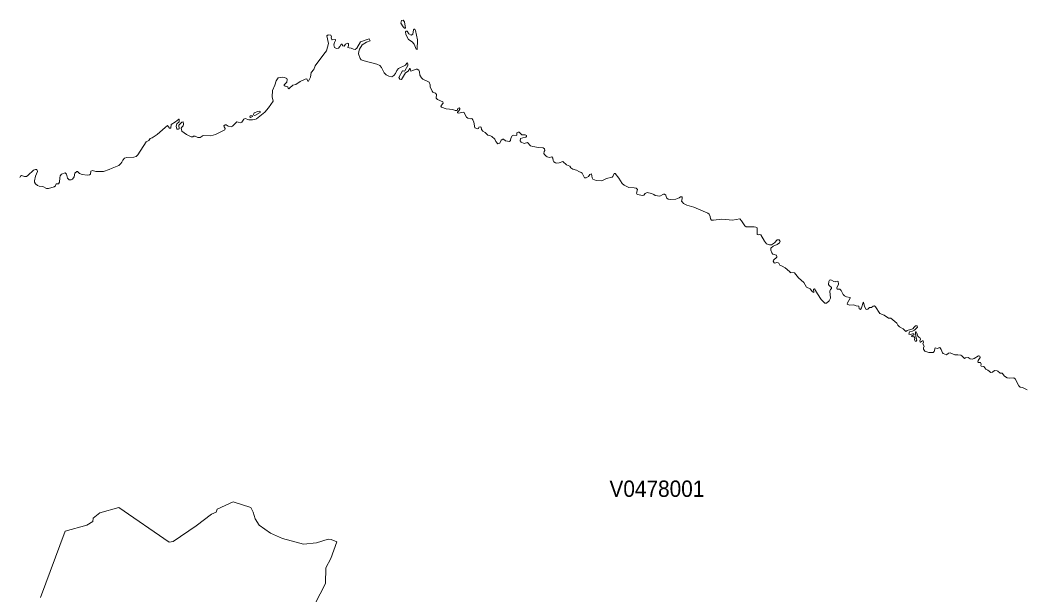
# Model space of a CAD drawing. Extents: x 369010 to 735936, y 6377141 to 6616555.
# Drawn here: x 451203 to 457328, y 6501829 to 6505343 of the extents above; entities that cross this region are included whole.
import ezdxf
from ezdxf.enums import TextEntityAlignment as Align

# ---------------------------------------------------------------- set-up
doc = ezdxf.new("R2010")
doc.units = 0
doc.header["$LTSCALE"] = 40
doc.layers.add('3', color=7, linetype='Continuous', lineweight=13)
doc.layers.add('4', color=7, linetype='Continuous')

msp = doc.modelspace()

# ---------------------------------------------------------------- linework, layer by layer
at = {"layer": '3'}
for points in [[(453550.31, 6505332.27), (453543.36, 6505343.2), (453532.44, 6505340.05), (453527.97, 6505324.66), (453542.04, 6505302.32), (453550.97, 6505294.21), (453555.94, 6505294.37)], [(453617.01, 6505279.81), (453613.37, 6505287.09), (453609.23, 6505287.26), (453605.42, 6505282.46), (453600.95, 6505256.14), (453591.02, 6505251.67), (453577.95, 6505258.46), (453567.36, 6505275.67), (453561.23, 6505276), (453557.43, 6505270.87), (453559.25, 6505255.48), (453575.63, 6505224.86), (453596.98, 6505209.64), (453609.23, 6505195.9), (453621.48, 6505164.45), (453628.43, 6505162.96), (453631.08, 6505222.55)], [(452619.52, 6504759.8), (452608.1, 6504758.64), (452606.28, 6504751.19), (452609.25, 6504747.55), (452621.83, 6504753.84)], [(452666.02, 6504785.95), (452654.6, 6504784.95), (452633.25, 6504775.19), (452628.62, 6504766.09), (452631.27, 6504760.79), (452636.07, 6504759.63), (452668.34, 6504777.17), (452669, 6504783.46)]]:
    msp.add_lwpolyline(points, close=True, dxfattribs=at)
for points in [[(453269.28, 6505136.48), (453270.94, 6505150.55), (453276.4, 6505165.28), (453292.12, 6505190.93), (453319.27, 6505208.48), (453340.95, 6505216.75), (453335.32, 6505227.35), (453281.53, 6505210.13), (453259.35, 6505171.9), (453250.09, 6505163.63), (453239.82, 6505164.62), (453225.76, 6505171.74), (453212.35, 6505172.89), (453205.07, 6505176.2), (453209.54, 6505187.29), (453208.54, 6505198.88), (453204.74, 6505201.03), (453189.68, 6505195.07), (453182.89, 6505184.48), (453173.95, 6505185.8), (453168.16, 6505195.9), (453164.02, 6505195.4), (453156.41, 6505181), (453148.3, 6505171.9), (453134.9, 6505168.43), (453123.97, 6505174.55), (453119.83, 6505190.93), (453122.65, 6505205.66), (453128.77, 6505217.75), (453129.1, 6505224.86), (453109.9, 6505222.88), (453107.09, 6505224.86), (453103.45, 6505233.8), (453105.44, 6505240.75), (453101.3, 6505250.02), (453084.91, 6505253.66), (453076.97, 6505246.21), (453086.9, 6505199.87), (453073.99, 6505155.52), (453058.1, 6505133.84), (453004.48, 6505062.5), (452997.2, 6505040.49), (452980.98, 6505023.44), (452976.18, 6504994.98), (452963.93, 6504968.66), (452959.79, 6504969.32), (452953.34, 6504983.72), (452944.73, 6504982.23), (452913.95, 6504968.33), (452887.8, 6504949.79), (452868.6, 6504944.33), (452848.74, 6504927.78), (452843.44, 6504923.48), (452840.13, 6504925.13), (452838.81, 6504934.73), (452822.42, 6504939.2), (452815.47, 6504943.67), (452816.47, 6504947.64), (452831.36, 6504963.53), (452834.67, 6504980.58), (452831.36, 6504986.37), (452817.96, 6504992.16), (452804.55, 6504994.32), (452779.39, 6504989.35), (452767.15, 6504970.65), (452759.37, 6504945), (452744.31, 6504913.05), (452742.15, 6504874.66), (452748.28, 6504846.85), (452719.48, 6504805.81), (452698.3, 6504780.15), (452646.99, 6504739.6), (452637.39, 6504734.47), (452621.5, 6504732.49), (452600.32, 6504734.14), (452577.48, 6504741.43), (452569.53, 6504736.96), (452557.78, 6504718.09), (452548.51, 6504715.28), (452535.61, 6504719.74), (452527.33, 6504720.08), (452501.18, 6504695.42), (452492.08, 6504690.62), (452473.21, 6504694.09), (452462.12, 6504702.37), (452455, 6504702.7), (452447.72, 6504697.57), (452448.88, 6504689.95), (452456, 6504680.35), (452453.68, 6504672.58), (452395.42, 6504642.62), (452367.29, 6504635.17), (452320.28, 6504637.82), (452303.24, 6504625.57), (452289.17, 6504625.24), (452272.62, 6504633.52), (452262.69, 6504633.02), (452257.56, 6504630.04), (452246.97, 6504630.04), (452218.83, 6504643.78)], [(454236.99, 6504653.05), (454236.99, 6504640.3), (454232.52, 6504637.49), (454216.13, 6504639.97), (454207.86, 6504634.51), (454200.74, 6504620.44), (454198.92, 6504606.54), (454192.47, 6504600.08), (454166.81, 6504605.38), (454155.72, 6504614.98), (454151.42, 6504614.98), (454141.49, 6504609.19), (454133.55, 6504589.99), (454121.46, 6504587.18), (454108.89, 6504599.92), (454102.6, 6504614.65), (454084.56, 6504630.37), (454071.48, 6504637.49), (454060.23, 6504639.64), (454042.68, 6504655.69), (454029.28, 6504663.31), (454021.5, 6504674.89), (454018.36, 6504688.96), (454015.71, 6504691.28), (454005.28, 6504688.96), (454002.3, 6504680.35), (453997.5, 6504678.7), (453979.3, 6504683.66), (453973.17, 6504719.74), (453968.37, 6504732.49), (453961.09, 6504741.76), (453952.32, 6504740.1), (453936.76, 6504743.74), (453930.31, 6504749.2), (453912.43, 6504779.49), (453878.5, 6504773.2), (453874.86, 6504775.35), (453874.37, 6504780.82), (453883.3, 6504789.09), (453888.43, 6504797.86), (453887.77, 6504802.66), (453883.97, 6504806.14), (453876.19, 6504802.66), (453872.05, 6504791.08), (453859.97, 6504790.75), (453846.4, 6504797.2), (453805.85, 6504800.01), (453777.55, 6504810.27), (453773.08, 6504817.06), (453773.74, 6504820.87), (453787.81, 6504834.6), (453784.66, 6504843.54), (453753.22, 6504858.27), (453743.95, 6504865.06), (453745.27, 6504888.06), (453740.81, 6504897), (453724.42, 6504902.79), (453719.12, 6504908.58), (453708.2, 6504934.07), (453706.55, 6504947.97), (453700.42, 6504963.04), (453663.35, 6504982.73), (453654.08, 6504990.18), (453645.14, 6505006.56), (453642.83, 6505025.76), (453637.7, 6505037.84), (453628.76, 6505042.64), (453621.48, 6505042.31), (453590.03, 6505031.72), (453585.56, 6505046.45), (453582.75, 6505046.78), (453573.48, 6505031.39), (453557.43, 6505020.96), (453531.44, 6504979.92), (453521.51, 6504982.73), (453516.05, 6504991.17), (453538.23, 6505032.38), (453543.03, 6505033.71), (453548.82, 6505031.72), (453552.96, 6505033.37), (453570.5, 6505064.82), (453571.83, 6505073.92), (453569.67, 6505082.03), (453564.21, 6505080.38), (453557.76, 6505067.63), (453513.9, 6505046.45), (453504.63, 6505034.7), (453495.36, 6505015.5), (453485.76, 6505004.91), (453473.85, 6504996.96), (453454.32, 6504999.45), (453438.6, 6505009.05), (453427.51, 6505021.29), (453409.8, 6505053.23), (453400.53, 6505065.32), (453381.33, 6505073.1), (453304.54, 6505093.62), (453286, 6505100.9), (453279.21, 6505108.84), (453269.28, 6505136.48)], [(452218.83, 6504643.78), (452190.03, 6504663.64), (452187.05, 6504682.84), (452190.36, 6504688.96), (452199.96, 6504697.57), (452201.12, 6504706.83), (452199.3, 6504720.08), (452191.19, 6504718.09), (452172.99, 6504700.21), (452173.98, 6504679.03), (452169.51, 6504675.55), (452160.74, 6504675.39), (452156.93, 6504694.09), (452159.58, 6504709.15), (452173.98, 6504720.9), (452175.3, 6504736.63), (452171.99, 6504737.62), (452151.31, 6504720.41), (452126.64, 6504704.68), (452123.67, 6504681.68), (452115.39, 6504681.35), (452102.81, 6504697.9), (452089.41, 6504686.48), (452040.42, 6504644.44), (452008.81, 6504623.59), (451997.88, 6504618.79), (451989.94, 6504607.37), (451973.22, 6504599.26), (451921.09, 6504518.33), (451911.16, 6504510.05), (451897.42, 6504505.25), (451855.22, 6504503.6), (451841.15, 6504498.13), (451830.23, 6504487.71), (451823.44, 6504475.46), (451818.64, 6504465.86), (451806.56, 6504454.94), (451765.85, 6504438.72), (451747.64, 6504428.79), (451712.39, 6504418.2), (451665.05, 6504416.87), (451645.19, 6504423.99), (451634.93, 6504419.52), (451632.12, 6504400.32), (451626, 6504396.35), (451613.25, 6504395.69), (451581.14, 6504399.66), (451566.41, 6504404.79), (451554.33, 6504416.54), (451548.54, 6504416.54), (451537.29, 6504407.93), (451532.82, 6504385.26), (451523.55, 6504370.53), (451515.94, 6504366.56), (451503.69, 6504366.06), (451493.43, 6504377.15), (451487.3, 6504401.15), (451477.7, 6504409.26), (451456.02, 6504401.81), (451448.08, 6504391.88), (451444.77, 6504379.14), (451443.78, 6504353.15), (451436.82, 6504342.56), (451423.75, 6504341.07), (451420.77, 6504337.43), (451419.45, 6504329.49), (451411.5, 6504324.36), (451376.25, 6504313.43), (451363.51, 6504313.43), (451341.49, 6504326.01), (451318.65, 6504328.49), (451309.72, 6504331.8), (451296.64, 6504341.73), (451291.18, 6504351.66), (451291.18, 6504361.26), (451297.3, 6504389.4), (451310.05, 6504416.87), (451304.59, 6504429.45), (451296.31, 6504430.61), (451284.06, 6504424.65), (451250.8, 6504393.2), (451241.2, 6504387.74), (451229.78, 6504387.41), (451212.4, 6504392.54), (451204.79, 6504388.74), (451202.14, 6504380.96)], [(455598.42, 6504128.89), (455554.73, 6504120.45), (455513.19, 6504124.26), (455488.2, 6504126.91), (455436.89, 6504119.13), (455425.47, 6504119.46), (455419.68, 6504128.23), (455417.2, 6504142.3), (455411.4, 6504156.7), (455402.47, 6504162.66), (455317.89, 6504200.23), (455275.69, 6504212.31), (455255.5, 6504221.25), (455247.55, 6504229.02), (455243.25, 6504236.97), (455247.22, 6504251.04), (455245.9, 6504262.95), (455236.63, 6504262.95), (455227.36, 6504256.17), (455208.49, 6504248.55), (455175.73, 6504246.24), (455160.33, 6504247.56), (455149.91, 6504255.84), (455145.77, 6504273.55), (455139.31, 6504278.68), (455132.86, 6504278.01), (455110.19, 6504267.42), (455080.73, 6504269.9), (455073.28, 6504277.02), (455059.21, 6504283.97), (455032.4, 6504288.61), (455020.15, 6504282.81), (455012.87, 6504272.22), (455006.08, 6504270.57), (454971.49, 6504276.36), (454967.02, 6504284.3), (454972.82, 6504306.48), (454965.53, 6504315.09), (454954.28, 6504318.23), (454920.35, 6504319.56), (454892.22, 6504334.62), (454879.64, 6504343.88), (454860.44, 6504376.82), (454836.77, 6504405.95), (454831.31, 6504405.62), (454823.37, 6504386.75), (454818.24, 6504382.94), (454783.98, 6504374.34), (454755.18, 6504361.26), (454720.59, 6504363.08), (454701.06, 6504371.03), (454696.59, 6504377.81), (454692.78, 6504404.13), (454682.85, 6504399), (454675.24, 6504386.75), (454659.85, 6504378.14), (454650.25, 6504379.47), (454636.35, 6504406.28), (454629.73, 6504412.07), (454615.66, 6504417.2), (454601.59, 6504425.81), (454578.09, 6504432.26), (454566.34, 6504440.87), (454560.55, 6504449.48), (454539.69, 6504458.74), (454517.02, 6504477.94), (454495.83, 6504470.33), (454481.77, 6504469.01), (454473.49, 6504470.66), (454462.57, 6504476.45), (454458.1, 6504484.73), (454456.28, 6504498.8), (454450.16, 6504506.24), (454437.08, 6504503.6), (454422.85, 6504506.58), (454415.23, 6504511.04), (454404.97, 6504521.64), (454401.83, 6504528.26), (454403.15, 6504538.85), (454407.29, 6504544.97), (454405.97, 6504555.4), (454397.36, 6504561.52), (454369.22, 6504563.51), (454333.97, 6504570.13), (454320.23, 6504574.93), (454301.37, 6504594.46), (454282.17, 6504589.49), (454262.64, 6504596.11), (454257.18, 6504605.05), (454259.33, 6504618.29), (454272.74, 6504623.75), (454292.6, 6504627.23), (454296.24, 6504632.36), (454295.24, 6504636.5), (454288.13, 6504641.3), (454266.78, 6504641.63), (454266.61, 6504641.63), (454251.05, 6504657.02), (454245.59, 6504658.18), (454236.99, 6504653.05)], [(456402.44, 6503585.38), (456391.52, 6503587.03), (456380.1, 6503576.44), (456371.16, 6503574.95), (456362.55, 6503587.7), (456357.26, 6503601.27), (456354.94, 6503618.32), (456351.13, 6503617.32), (456342.03, 6503583.39), (456335.58, 6503573.96), (456327.8, 6503578.26), (456326.14, 6503594.32), (456308.27, 6503595.48), (456295.69, 6503602.26), (456269.21, 6503600.94), (456255.14, 6503607.06), (456255.8, 6503615.34), (456273.35, 6503642.31), (456273.02, 6503647.77), (456249.68, 6503650.59), (456237.27, 6503656.71), (456229.49, 6503666.64), (456216.75, 6503690.97), (456209.63, 6503698.25), (456193.91, 6503699.25), (456190.43, 6503702.72), (456190.1, 6503707.19), (456201.02, 6503729.37), (456198.54, 6503744.76), (456193.08, 6503747.24), (456184.64, 6503745.92), (456181.16, 6503742.44), (456171.89, 6503744.1), (456158.82, 6503754.03), (456150.71, 6503755.52), (456147.23, 6503753.7), (456142.1, 6503744.1), (456140.78, 6503726.06), (456143.43, 6503721.26), (456159.15, 6503709.18), (456158.49, 6503703.05), (456151.7, 6503696.6), (456148.23, 6503685.18), (456153.03, 6503644.13), (456144.09, 6503626.26), (456128.7, 6503612.19), (456118.44, 6503612.19), (456096.42, 6503634.87), (456072.09, 6503670.12), (456055.05, 6503699.58), (456047.93, 6503698.42), (456049.92, 6503678.72), (456042.97, 6503682.53), (456029.06, 6503700.24), (456005.73, 6503711.33), (455990.34, 6503739.96), (455956.41, 6503767.77), (455932.41, 6503798.22), (455910.4, 6503801.36), (455907.42, 6503797.56), (455901.46, 6503806.16), (455875.48, 6503828.51), (455857.27, 6503839.43), (455843.04, 6503844.39), (455836.09, 6503856.97), (455832.61, 6503859.95), (455824.34, 6503860.94), (455813.41, 6503856.97), (455809.27, 6503858.3), (455803.15, 6503869.22), (455803.48, 6503876.5), (455824, 6503894.54), (455825, 6503898.02), (455822.02, 6503905.13), (455799.68, 6503911.75), (455793.88, 6503920.03), (455787.43, 6503937.08), (455787.1, 6503948.99), (455802.49, 6503961.07), (455827.48, 6503970.67), (455841.88, 6503980.93), (455844.53, 6503989.87), (455838.4, 6504000.79), (455827.48, 6503999.47), (455811.43, 6503982.26), (455791.9, 6503970.01), (455780.48, 6503969.35), (455761.28, 6503976.13), (455749.03, 6503991.2), (455727.02, 6504029.59), (455717.09, 6504032.74), (455712.62, 6504030.25), (455704.18, 6504032.08), (455704.51, 6504072.46), (455696.57, 6504077.59), (455685.31, 6504080.07), (455637.98, 6504079.57), (455629.04, 6504085.86), (455609.84, 6504115.99), (455598.42, 6504128.89)], [(457189.08, 6503185.36), (457174.35, 6503197.94), (457169.55, 6503199.76), (457153.83, 6503200.09), (457142.24, 6503190.49), (457140.42, 6503191.81), (457130.82, 6503188.67), (457114.11, 6503203.07), (457102.03, 6503210.02), (457088.12, 6503226.07), (457072.24, 6503226.73), (457070.58, 6503231.2), (457072.9, 6503240.47), (457068.59, 6503249.08), (457056.51, 6503249.08), (457053.04, 6503254.87), (457054.53, 6503262.98), (457066.44, 6503281.51), (457065.12, 6503289.13), (457055.85, 6503290.45), (457028.87, 6503274.4), (457017.45, 6503270.26), (457005.87, 6503273.24), (456993.79, 6503280.52), (456977.73, 6503279.2), (456970.28, 6503275.06), (456954.56, 6503291.11), (456948.93, 6503293.93), (456930.23, 6503297.57), (456912.36, 6503296.58), (456882.9, 6503308.16), (456872.97, 6503307.5), (456860.39, 6503297.07), (456839.7, 6503304.52), (456836.06, 6503309.65), (456829.11, 6503330.17), (456821, 6503341.43), (456813.39, 6503340.1), (456806.1, 6503335.3), (456791.54, 6503339.44), (456784.92, 6503318.09), (456779.79, 6503311.97), (456752.81, 6503311.64), (456729.15, 6503318.59), (456721.2, 6503331.5), (456720.87, 6503340.43), (456724.01, 6503350.7), (456716.07, 6503365.09), (456721.2, 6503374.36), (456717.89, 6503381.48), (456713.75, 6503381.81), (456702.83, 6503373.7), (456701.01, 6503374.36), (456698.36, 6503382.14), (456702.5, 6503393.56), (456698.36, 6503402.83), (456691.41, 6503405.48), (456685.62, 6503410.61), (456679.49, 6503429.48), (456674.69, 6503437.09), (456672.21, 6503436.59), (456670.89, 6503431.46), (456674.03, 6503408.29), (456679.83, 6503386.61), (456675.19, 6503380.15), (456669.9, 6503379.99), (456665.43, 6503388.1), (456667.08, 6503398.03), (456661.95, 6503409.28), (456654.83, 6503407.13), (456647.88, 6503407.96), (456650.37, 6503415.08), (456659.63, 6503417.23), (456662.94, 6503420.04), (456658.64, 6503424.51), (456653.84, 6503425.34), (456641.43, 6503421.86), (456631.83, 6503423.68), (456634.97, 6503436.76), (456654.17, 6503441.39), (456665.43, 6503448.01), (456682.97, 6503466.55), (456682.47, 6503473.66), (456672.21, 6503473.33), (456662.94, 6503466.88), (456655.17, 6503456.62), (456619.91, 6503446.03), (456611.97, 6503439.07), (456595.58, 6503455.79), (456574.4, 6503467.21), (456564.47, 6503477.8), (456557.85, 6503489.72), (456519.95, 6503520.17), (456506.87, 6503521.33), (456480.06, 6503539.37), (456454.08, 6503549.63), (456427.76, 6503591.17), (456420.15, 6503595.64), (456412.7, 6503594.48), (456402.44, 6503585.38)], [(457352.76, 6503083.74), (457324.63, 6503096.98), (457311.72, 6503099.63), (457302.78, 6503108.23), (457279.45, 6503149.28), (457271.34, 6503156.23), (457245.52, 6503154.41), (457230.46, 6503156.56), (457216.06, 6503165.5), (457200.67, 6503183.87), (457189.08, 6503185.36)], [(452970.22, 6501709.23), (453067.54, 6501899.39), (453069.69, 6501994.89), (453100.8, 6502051.99), (453137.87, 6502154.6), (453101.96, 6502168), (453083.59, 6502169.16), (453013.42, 6502148.14), (452933.81, 6502140.36), (452805.21, 6502173.8), (452732.89, 6502205.9), (452663.54, 6502255.89), (452637.72, 6502294.45), (452626.63, 6502335), (452612.4, 6502363.63), (452504.99, 6502397.39), (452406.02, 6502353.86), (452399.89, 6502335.33), (452372.42, 6502323.25), (452279.07, 6502251.25), (452137.9, 6502156.09), (452114.07, 6502151.62), (451805.57, 6502364.46), (451690.05, 6502330.53), (451648.83, 6502297.59), (451647.51, 6502278.73), (451610.27, 6502256.71), (451477.87, 6502218.32), (451328.09, 6501812.83)], [(451328.09, 6501812.83), (451477.87, 6502218.32), (451610.27, 6502256.71), (451647.51, 6502278.73), (451648.83, 6502297.59), (451690.05, 6502330.53), (451805.57, 6502364.46), (452114.07, 6502151.62), (452137.9, 6502156.09), (452279.07, 6502251.25), (452372.42, 6502323.25), (452399.89, 6502335.33), (452406.02, 6502353.86), (452504.99, 6502397.39), (452612.4, 6502363.63), (452626.63, 6502335), (452637.72, 6502294.45), (452663.54, 6502255.89), (452732.89, 6502205.9), (452805.21, 6502173.8), (452933.81, 6502140.36), (453013.42, 6502148.14), (453083.59, 6502169.16), (453101.96, 6502168), (453137.87, 6502154.6), (453100.8, 6502051.99), (453069.69, 6501994.89), (453067.54, 6501899.39), (452970.22, 6501709.23)]]:
    msp.add_lwpolyline(points, dxfattribs=at)

# ---------------------------------------------------------------- texts
at = {"layer": '4', "width": 0.95}
msp.add_text('V0478001', height=100, dxfattribs=at).set_placement((455092.27, 6502428.57), align=Align.CENTER)

doc.saveas('drawing.dxf')
